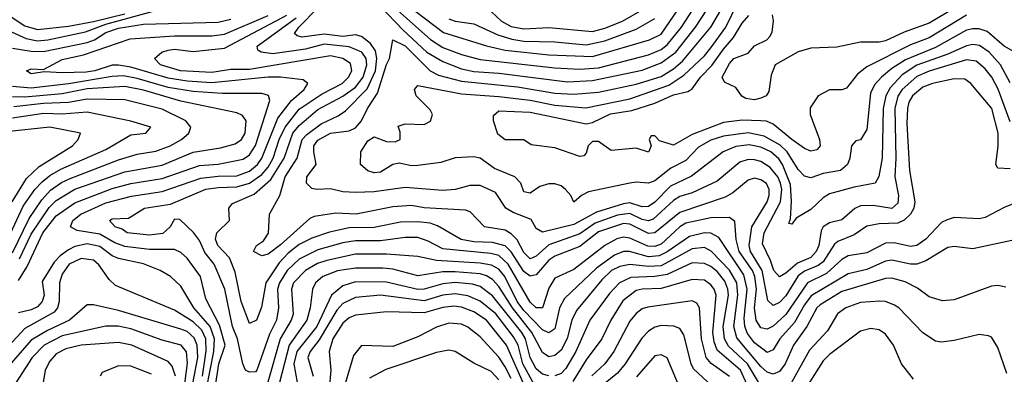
# Model space of a CAD drawing. Header units: inches. Extents: x 1793389 to 1900389, y 320802 to 470796.
# Tile 670 of 752: x 1862993 to 1866151, y 440976 to 442115. Entities that reach past the tile are written whole.
import ezdxf

# ---------------------------------------------------------------- set-up
doc = ezdxf.new("R2010")
doc.units = ezdxf.units.IN
doc.header["$MEASUREMENT"] = 0
doc.layers.add('B8464', color=7, linetype='Continuous')

msp = doc.modelspace()

# ---------------------------------------------------------------- linework, layer by layer
at = {"layer": 'B8464', "color": 2}
for points, elevation in [([(1864177.3, 442170), (1864310.9, 442050.9), (1864350, 442025.8), (1864410, 442002.7), (1864470, 441986.9), (1864710, 441960.2), (1864790, 441955.5), (1864850, 441960.2), (1865010, 442001.3), (1865050, 442019.1), (1865070, 442034), (1865115.3, 442090), (1865290, 442361.1)], 326), ([(1864206.1, 442186.1), (1864353, 442073), (1864490, 442030.2), (1864550, 442016.5), (1864690, 442002.2), (1864830, 441996.9), (1865013.2, 442050), (1865050, 442067.6), (1865262, 442378)], 330), ([(1866170, 441912.3), (1866138.5, 441970), (1866102, 442010), (1866071.5, 442031.5), (1866050, 442034.5), (1866030, 442030.9), (1865970, 442003.8), (1865870, 441968.1), (1865823, 441937), (1865784.4, 441895.6), (1865771.2, 441870), (1865762.4, 441830), (1865758.9, 441670), (1865748.8, 441611.2), (1865737.3, 441590), (1865670, 441577.4), (1865590, 441555.6), (1865570, 441542.9), (1865530, 441505.6), (1865483, 441477), (1865470, 441458), (1865460.4, 441460.4), (1865465.2, 441474.8), (1865469, 441531), (1865465.8, 441585.8), (1865439.3, 441650), (1865427.8, 441667.8), (1865402.4, 441690), (1865370, 441705.6), (1865332.6, 441712.6), (1865290, 441707.4), (1865249.3, 441690.7), (1865147.6, 441612.4), (1865080, 441580), (1865030, 441528.4), (1865010, 441515.1), (1864990, 441513.7), (1864950, 441526.2), (1864930, 441524), (1864843.2, 441496.8), (1864770, 441457.6), (1864670, 441432.3), (1864650, 441444), (1864633.3, 441473.3), (1864575.4, 441495.4), (1864552.7, 441510), (1864519.7, 441559.7), (1864470, 441582.4), (1864437.3, 441582.7), (1864390, 441569.7), (1864350, 441566), (1864230, 441576.2), (1864130, 441562.4), (1864070, 441559.6), (1864030, 441562.4), (1863990, 441572), (1863946, 441570), (1863930, 441573.2), (1863913.2, 441590), (1863914, 441610), (1863944, 441650), (1863936.2, 441690), (1863936.9, 441710), (1863950, 441728), (1863990, 441750.2), (1864050, 441757.3), (1864070, 441767.6), (1864089.7, 441790), (1864108.4, 441830), (1864141, 441879), (1864169.2, 441970.8), (1864179.7, 441990), (1864189.6, 442050.4), (1864230, 442030.2), (1864310.2, 441950.2), (1864336.7, 441936.7), (1864410, 441917.5), (1864590, 441898.8), (1864710, 441878.8), (1864770, 441875.5), (1864850, 441881.8), (1864970, 441907.2), (1865050, 441932.4), (1865090, 441956.5), (1865118.5, 441981.5), (1865209.8, 442090.2), (1865335, 442305)], 318), ([(1864150, 442156.8), (1864221.8, 442081.8), (1864298.9, 442010), (1864350, 441980.2), (1864410, 441956.9), (1864450, 441948.3), (1864530, 441942.9), (1864750, 441915.2), (1864830, 441919.7), (1864990, 441952.3), (1865050, 441975.8), (1865098, 442010), (1865160.4, 442090), (1865289.8, 442290)], 322), ([(1866170, 441786.6), (1866131.4, 441891.4), (1866111.1, 441930), (1866090, 441956.9), (1866060.9, 441980.9), (1866030, 441985.7), (1865910, 441949.8), (1865870, 441932.5), (1865823.2, 441890), (1865810, 441869.5), (1865800.2, 441830), (1865803.5, 441670), (1865799.6, 441610), (1865811.4, 441550), (1865810, 441526), (1865790, 441508.3), (1865730, 441518.3), (1865690, 441516.9), (1865671.7, 441508.3), (1865630, 441472.3), (1865590, 441462), (1865570.3, 441449.7), (1865563.2, 441436.8), (1865555.8, 441390), (1865547.4, 441370), (1865530, 441351.2), (1865487.5, 441332.5), (1865450, 441300.5), (1865430, 441289.5), (1865412, 441310), (1865401.6, 441341.6), (1865375.1, 441395.1), (1865380.9, 441430), (1865433.2, 441530), (1865437, 441570), (1865433, 441590), (1865424.8, 441610), (1865400.4, 441640.4), (1865370, 441659.8), (1865350, 441664.8), (1865330, 441665.4), (1865302.8, 441657.2), (1865230, 441596.3), (1865150, 441559.1), (1865110, 441546.9), (1865090, 441534), (1865025.4, 441474.6), (1865010, 441468.8), (1864990, 441472.7), (1864950, 441492.9), (1864910, 441487.6), (1864839.1, 441460.9), (1864790, 441427.2), (1864690, 441391.9), (1864650, 441355.1), (1864630, 441346.6), (1864610, 441367.6), (1864588.3, 441408.3), (1864570, 441426.9), (1864550, 441439.1), (1864484, 441450), (1864438.3, 441498.3), (1864422.9, 441502.9), (1864290, 441511.1), (1864250, 441518.5), (1864190, 441513.7), (1864072, 441490), (1864007, 441493), (1863937.6, 441482.4), (1863923.7, 441476.3), (1863830, 441391.5), (1863790, 441362.4), (1863770, 441357), (1863742.7, 441370), (1863753.2, 441390), (1863775.2, 441404.8), (1863791.1, 441428.9), (1863794.7, 441490), (1863827.8, 441550), (1863844.2, 441610), (1863883.5, 441670), (1863899.3, 441730), (1863913.7, 441746.3), (1863959.8, 441780.2), (1864014.6, 441805.4), (1864038, 441822), (1864107.6, 441892.4), (1864134.1, 441950), (1864138.5, 441990), (1864134.5, 442014.5), (1864118.6, 442038.6), (1864090, 442061.1), (1864070, 442065.7), (1864030, 442060.2), (1863970, 442068.2), (1863898.7, 442058.7), (1863882.8, 442062.8), (1863875.1, 442070), (1863888.3, 442090), (1864010, 442215.8)], 322), ([(1862891.8, 442171.8), (1863010, 442095), (1863050, 442083.5), (1863150, 442093.4), (1863230, 442109), (1863330, 442133.1)], 346), ([(1866190, 442006.6), (1866150, 442029.6), (1866096.1, 442076.1), (1866070, 442085.4), (1866050, 442085.7), (1866030, 442081.1), (1865930, 442025.8), (1865834.4, 441985.6), (1865790, 441958), (1865757, 441930), (1865734.3, 441905.7), (1865721.6, 441878.4), (1865710, 441762), (1865690, 441729.2), (1865674.8, 441725.2), (1865661, 441710), (1865655.5, 441670), (1865647.7, 441650), (1865626, 441630), (1865570, 441620.5), (1865530, 441606.6), (1865510, 441612.3), (1865490, 441634), (1865454.8, 441690), (1865431.7, 441711.7), (1865381, 441741), (1865330, 441751.7), (1865250, 441740.9), (1865210, 441728.2), (1865170, 441705.6), (1865130, 441662.4), (1865081.8, 441638.2), (1865030, 441596.9), (1865010, 441589.5), (1864970, 441592.7), (1864950, 441589.4), (1864818, 441562), (1864794.8, 441550), (1864770, 441529), (1864760.9, 441550), (1864744.2, 441570), (1864730, 441581.1), (1864710, 441587.3), (1864690, 441587.3), (1864661.1, 441578.9), (1864630, 441557.2), (1864610, 441562), (1864600.9, 441590), (1864580.9, 441610), (1864516.4, 441636.4), (1864470, 441669.6), (1864450, 441674.3), (1864390, 441671.3), (1864343.9, 441656.1), (1864270, 441646.6), (1864250, 441645.4), (1864210, 441654.5), (1864190, 441649.6), (1864150, 441624.7), (1864130, 441623.5), (1864109.7, 441629.7), (1864086, 441650), (1864087, 441690), (1864110, 441726), (1864130, 441738), (1864170, 441724), (1864197.5, 441722.5), (1864214, 441730), (1864213.6, 441753.6), (1864207.3, 441772.7), (1864230, 441780.7), (1864290, 441778.4), (1864311, 441789), (1864316.9, 441810), (1864310, 441825.2), (1864264.5, 441870), (1864259.3, 441890), (1864270, 441902.8), (1864410, 441876.5), (1864530, 441868.3), (1864630, 441856.3), (1864710, 441839.7), (1864808.6, 441831.4), (1864950, 441860.7), (1865075.2, 441904.8), (1865123.3, 441936.7), (1865190, 441998.7), (1865210, 442023.7), (1865257.6, 442090), (1865296.8, 442170)], 314), ([(1862959.2, 442079.2), (1863014.4, 442054.4), (1863050, 442046.8), (1863084, 442050), (1863204.3, 442075.7), (1863270, 442100.4), (1863430, 442144.5)], 342), ([(1864490, 442154.4), (1864538.4, 442110), (1864570, 442092.7), (1864610, 442084.9), (1864690, 442089.1), (1864830, 442076.2), (1864870, 442086.9), (1864926.6, 442110), (1864990, 442146.3)], 338), ([(1866015.1, 442164.9), (1865910, 442103.5), (1865830, 442074.3), (1865770, 442046.3), (1865750, 442042.4), (1865690, 442042.7), (1865613.7, 442026.3), (1865530, 442023.6), (1865490, 442011.6), (1865416, 441970), (1865403.4, 441936.6), (1865395.8, 441884.2), (1865386.8, 441870), (1865370, 441862.4), (1865350, 441857.6), (1865322, 441862), (1865309.5, 441869.5), (1865290, 441897.2), (1865253.6, 441913.6), (1865246, 441930), (1865270, 441974), (1865283.7, 441990), (1865330, 442006.8), (1865350, 442030.8), (1865389, 442050), (1865399.3, 442060.7), (1865406, 442074), (1865411.1, 442111.1), (1865407.6, 442130)], 306), ([(1862970, 442023.6), (1863030, 442013), (1863070, 442012.9), (1863210, 442041.4), (1863233, 442050), (1863270, 442073.5), (1863310, 442087.2), (1863390, 442099.7), (1863630, 442107.1), (1863670, 442116.2)], 338), ([(1863614, 440890), (1863631.7, 441010), (1863652.8, 441070), (1863634.5, 441134.5), (1863590, 441219), (1863573.3, 441290), (1863530, 441349.4), (1863510, 441367.3), (1863490, 441376.9), (1863410, 441376.4), (1863330, 441386.2), (1863298.4, 441398.4), (1863250, 441426), (1863178, 441438), (1863156, 441450), (1863164.2, 441470), (1863189.6, 441490), (1863270, 441526.2), (1863351.8, 441548.2), (1863450, 441562.6), (1863573.9, 441606.1), (1863630, 441612.8), (1863690, 441613.4), (1863730, 441628.2), (1863755.6, 441650), (1863770, 441670.4), (1863821.7, 441798.2), (1863864.8, 441855.2), (1863906, 441890), (1863917.2, 441910), (1863902, 441922), (1863829.7, 441929.7), (1863790, 441929.8), (1863610, 441912.2), (1863530, 441917), (1863470, 441926.9), (1863350, 441962.5), (1863310, 441968.9), (1863290, 441968.7), (1863234, 441950), (1863206.5, 441946.5), (1863130, 441943.5), (1863072.4, 441947.6), (1863030, 441941.2), (1863015.3, 441950), (1863030, 441956.3), (1863070, 441954.8), (1863130, 441986.4), (1863197.8, 442002.2), (1863347.4, 442052.6), (1863490, 442062.8), (1863610, 442062.4), (1863650, 442068.1), (1863790, 442128.4)], 334), ([(1866270, 441559.7), (1866150, 441512), (1866090, 441479.6), (1866070, 441475.1), (1865990, 441479.5), (1865968.1, 441471.9), (1865950, 441463.7), (1865899.3, 441410), (1865870, 441389.7), (1865850, 441386.6), (1865798, 441398), (1865770, 441397.4), (1865710, 441366.6), (1865650, 441356.9), (1865630, 441344.7), (1865580.5, 441299.5), (1865519.5, 441270), (1865450, 441168.2), (1865410, 441131.2), (1865390, 441121.6), (1865370, 441125.1), (1865355.1, 441150), (1865349.8, 441189.8), (1865355.8, 441250), (1865350.6, 441290), (1865343.2, 441310), (1865300.3, 441370), (1865291, 441409), (1865287, 441467), (1865270, 441479.5), (1865210, 441478.5), (1865130, 441460.9), (1865110, 441449.8), (1865050, 441394.2), (1865030, 441386.3), (1865007.9, 441387.9), (1864950, 441413.3), (1864930, 441416.4), (1864908.5, 441411.5), (1864870.2, 441389.8), (1864770, 441313), (1864710, 441284.5), (1864690, 441253.2), (1864670, 441189.3), (1864650, 441189.6), (1864630, 441207.8), (1864559.4, 441330), (1864530, 441357.4), (1864504.2, 441364.2), (1864350, 441379.2), (1864303.6, 441403.6), (1864270, 441415.4), (1864230, 441415.4), (1864150, 441404.5), (1864070, 441404.8), (1864030, 441398.2), (1863950, 441375.3), (1863890, 441346.2), (1863851.4, 441310), (1863826, 441270), (1863819.7, 441250), (1863823.6, 441190), (1863816.5, 441150), (1863794.9, 441105.1), (1863754, 440990), (1863750, 440983.7), (1863730, 440982.9), (1863717.2, 440990), (1863709.4, 441009.4), (1863692.1, 441090), (1863676.1, 441130), (1863651.1, 441250), (1863616.9, 441330), (1863587.2, 441367.2), (1863570, 441406), (1863551.1, 441431.1), (1863507.1, 441472.9), (1863490, 441474), (1863475.5, 441450), (1863452, 441428), (1863410, 441423.1), (1863338, 441430), (1863322, 441442), (1863299, 441450), (1863281.2, 441470), (1863290, 441475.5), (1863342.7, 441477.3), (1863393.2, 441510), (1863477.2, 441522.8), (1863590, 441570.2), (1863630, 441576.2), (1863690, 441577.7), (1863730, 441590.2), (1863770, 441617.6), (1863790, 441640.9), (1863806.2, 441670), (1863825.7, 441730), (1863844.4, 441770), (1863890, 441827.7), (1863963.5, 441876.5), (1864027.6, 441910), (1864048, 441930), (1864058.3, 441950), (1864053.8, 441973.8), (1864029.8, 441989.8), (1863990, 441998.7), (1863730, 441954.2), (1863670, 441955.1), (1863610, 441945.5), (1863509, 441950), (1863444.5, 441970), (1863426, 441990), (1863449.2, 442010), (1863470, 442016.9), (1863490, 442019.6), (1863550, 442012.6), (1863650, 442023.2), (1863850, 442128.6)], 330), ([(1866170, 441636), (1866130, 441638), (1866124, 441650), (1866131.4, 441708.6), (1866131, 441750), (1866110.9, 441830), (1866043.7, 441910), (1866023.9, 441923.9), (1865990, 441924.7), (1865921, 441910), (1865890, 441898.3), (1865857, 441870), (1865845.2, 441850), (1865840.2, 441830), (1865838.7, 441781.3), (1865846.5, 441630), (1865864.2, 441530), (1865861.3, 441510), (1865850.4, 441490), (1865830, 441471.1), (1865810, 441461), (1865750, 441459.7), (1865710, 441451.6), (1865670, 441423.6), (1865617.3, 441402.7), (1865606.5, 441393.5), (1865570, 441337.7), (1865554.4, 441325.6), (1865510, 441307), (1865490, 441291.9), (1865450, 441228), (1865430, 441206.9), (1865410, 441197.6), (1865392.7, 441212.7), (1865374.5, 441310), (1865336.8, 441370), (1865332.7, 441390), (1865341.5, 441450), (1865391, 441530), (1865397.3, 441550), (1865396.4, 441570), (1865388.2, 441588.2), (1865370, 441600.5), (1865350, 441605.6), (1865330, 441599.6), (1865280.8, 441559.2), (1865255.6, 441544.4), (1865110, 441495.6), (1865030, 441430.9), (1865010, 441428.7), (1864950, 441458.4), (1864930, 441460.3), (1864850, 441433.6), (1864790, 441386.9), (1864710, 441355.1), (1864690, 441342.6), (1864650, 441295.8), (1864630, 441291.1), (1864610, 441306.6), (1864570, 441369.7), (1864550, 441388.6), (1864510, 441399.8), (1864450, 441401.6), (1864409, 441409), (1864332.8, 441452.8), (1864310, 441461), (1864270, 441466.2), (1864215.1, 441464.9), (1864130, 441447.4), (1864050, 441446.4), (1863987.2, 441432.8), (1863930, 441413.7), (1863890, 441393.3), (1863854.6, 441365.4), (1863825.6, 441334.4), (1863782.3, 441270), (1863768.7, 441191.3), (1863752.7, 441150), (1863730, 441139.3), (1863703.1, 441210), (1863684, 441304), (1863666.6, 441350), (1863628.3, 441390), (1863621.1, 441410), (1863626, 441430), (1863627.3, 441432.7), (1863666, 441470), (1863664.5, 441510), (1863675.6, 441524.4), (1863745.3, 441554.7), (1863798.5, 441601.5), (1863841.8, 441670), (1863869.8, 441750), (1863890, 441774.6), (1863950, 441826.3), (1864030, 441869.2), (1864070, 441898), (1864095, 441930), (1864106.8, 441970), (1864104.2, 441990), (1864090.5, 442010.5), (1864050, 442027), (1863970, 442036.2), (1863910, 442020.3), (1863805.1, 442005.1), (1863768, 442010), (1863757.2, 442017.2), (1863754.5, 442030), (1863879.5, 442120.5)], 326), ([(1864370, 442117.4), (1864390, 442110.2), (1864450, 442101.1), (1864526.2, 442066.2), (1864571.7, 442051.7), (1864610, 442045.6), (1864710, 442043.9), (1864810, 442033.4), (1864870, 442046.4), (1864970, 442083.6), (1865030, 442118)], 334), ([(1866030, 442128.7), (1865910, 442056.4), (1865850, 442034.2), (1865710, 441963.6), (1865679.9, 441940.1), (1865644.9, 441895.1), (1865630, 441889.3), (1865590, 441889.5), (1865554, 441870), (1865528.5, 441831.5), (1865528, 441810), (1865558, 441730), (1865560.7, 441710), (1865550, 441697.2), (1865530, 441692.3), (1865510, 441700.7), (1865470, 441729.7), (1865410, 441779.5), (1865388.3, 441788.3), (1865369.8, 441789.8), (1865310, 441792.1), (1865250, 441784.8), (1865150, 441745.6), (1865090, 441711.5), (1865045.6, 441725.6), (1865030, 441742), (1865018, 441742), (1865012, 441730), (1865018, 441710), (1865010, 441689), (1864970, 441702.4), (1864890, 441695.1), (1864850, 441723.7), (1864830, 441724), (1864816, 441710), (1864810, 441686), (1864802, 441678), (1864790, 441675.3), (1864710, 441702.9), (1864633.2, 441713.2), (1864610, 441728.7), (1864550, 441729), (1864527.2, 441747.2), (1864512.3, 441790), (1864512.5, 441807.5), (1864530, 441821.6), (1864630, 441817.7), (1864810, 441780.4), (1864830, 441784.4), (1864887.8, 441812.2), (1864956.5, 441823.5), (1865030, 441846.9), (1865090, 441873.7), (1865136.3, 441883.7), (1865150, 441892.7), (1865176.4, 441930), (1865213, 441967), (1865250, 442020.3), (1865282.8, 442057.2), (1865310, 442103.1), (1865331.8, 442128.2)], 310), ([(1862990, 441277.1), (1863017.5, 441322.5), (1863067.2, 441430), (1863110, 441484.9), (1863170, 441526.9), (1863290, 441572.9), (1863350, 441589.2), (1863450, 441604.7), (1863570, 441646.9), (1863630.3, 441650.3), (1863710, 441666.5), (1863730, 441681.1), (1863750, 441710.5), (1863795.3, 441855.3), (1863791.2, 441871.2), (1863770, 441877.6), (1863642.6, 441877.4), (1863550, 441883.7), (1863470, 441897.3), (1863370, 441925.8), (1863326.1, 441933.9), (1863290, 441932.2), (1863150, 441908.5), (1863030, 441894.3), (1862970, 441899.8)], 338), ([(1862993, 441347), (1863030, 441426), (1863088.2, 441511.8), (1863110, 441533.8), (1863170, 441570.2), (1863330, 441625.8), (1863450, 441648), (1863550, 441689.1), (1863637, 441703), (1863684.2, 441715.8), (1863704.5, 441730), (1863716.3, 441750), (1863719.5, 441790), (1863707.5, 441807.5), (1863690, 441815.6), (1863510, 441852.7), (1863390, 441887.8), (1863330, 441899.8), (1863210, 441892.5), (1863130, 441876.5), (1863010, 441865.4), (1862970, 441866.6)], 342), ([(1862970, 441365.7), (1863023.7, 441476.3), (1863064.2, 441535.8), (1863092.6, 441567.4), (1863127.8, 441592.2), (1863154.9, 441605.1), (1863310, 441664.4), (1863370, 441682.7), (1863430, 441692.9), (1863476, 441710), (1863512.7, 441730), (1863536, 441750), (1863542.7, 441770), (1863526, 441790), (1863450, 441827.1), (1863330, 441857.6), (1863210, 441858.9), (1863150, 441848.2), (1863070, 441845.4), (1862974.7, 441834.7)], 346), ([(1862937.1, 441370), (1863004.4, 441515.6), (1863042.3, 441570), (1863065.6, 441594.4), (1863090, 441614.9), (1863124.8, 441635.2), (1863270, 441697.4), (1863350, 441744.9), (1863398, 441750), (1863414, 441770), (1863349.3, 441789.3), (1863210, 441818), (1863130, 441811.7), (1863070, 441813.3), (1862970, 441798.4)], 350), ([(1862968.8, 441530), (1863014.9, 441605.1), (1863056.2, 441643.8), (1863162.7, 441710), (1863181.2, 441730), (1863188, 441750), (1863090, 441769.7), (1862950, 441754.8)], 354), ([(1866190, 441409.3), (1866050, 441379.3), (1865990, 441386.6), (1865970, 441383.7), (1865899.1, 441340.9), (1865870.2, 441329.8), (1865850, 441329.7), (1865790, 441342.6), (1865770, 441339.7), (1865710, 441312.3), (1865650, 441299.1), (1865531.6, 441228.4), (1865510, 441199.7), (1865477.9, 441142.1), (1865431.6, 441090), (1865410, 441055.1), (1865390, 441046.3), (1865350, 441077.7), (1865327.5, 441107.5), (1865318.9, 441130), (1865316.2, 441156.2), (1865326.1, 441250), (1865315.6, 441295.6), (1865235, 441415), (1865210, 441429.7), (1865190, 441430.9), (1865141.3, 441418.7), (1865070, 441368.9), (1865043.9, 441356.1), (1865010, 441353.8), (1864949.1, 441370.9), (1864930, 441370.9), (1864900.9, 441359.1), (1864842.7, 441317.3), (1864740.7, 441219.3), (1864724, 441190), (1864710, 441122.7), (1864690, 441109.7), (1864670, 441119.1), (1864610, 441181.2), (1864589.1, 441210), (1864548.7, 441290), (1864530, 441313.5), (1864506.7, 441326.7), (1864470, 441333.2), (1864330, 441341.4), (1864270, 441354.7), (1864170, 441361.5), (1864070, 441362), (1863978, 441342), (1863948, 441332), (1863910.4, 441310), (1863871.8, 441270), (1863865.2, 441250), (1863870.2, 441169.8), (1863863.6, 441150), (1863829.2, 441090), (1863788.6, 440951.4)], 334), ([(1863580.8, 440870), (1863615.9, 441050), (1863618.5, 441090), (1863604.2, 441130), (1863552.1, 441190), (1863510, 441259.3), (1863477.2, 441290), (1863444, 441310), (1863390, 441331.1), (1863310, 441348), (1863290, 441356.4), (1863250, 441386), (1863210, 441395.5), (1863170, 441386.4), (1863150, 441375.6), (1863123.2, 441356.8), (1863104, 441336), (1863065.7, 441274.3), (1863071.5, 441230), (1863065.3, 441210), (1863050, 441193.3), (1863030, 441183.1), (1862990, 441174)], 338), ([(1866155.5, 441255.5), (1866130, 441261.2), (1866110, 441259.3), (1865990, 441215.1), (1865952.5, 441212.5), (1865910, 441225.2), (1865873, 441253), (1865833.4, 441273.4), (1865790, 441285.1), (1865770, 441283.5), (1865630, 441242), (1865560.7, 441199.3), (1865550, 441189.6), (1865517.4, 441130), (1865474.9, 441070), (1865448.7, 441010), (1865430, 440985.6), (1865410, 440976.9), (1865390, 440983.5), (1865370, 441001.1), (1865293.6, 441093.6), (1865283.2, 441130), (1865296.3, 441230), (1865293.7, 441270), (1865270, 441310.9), (1865211.4, 441371.4), (1865190, 441383.5), (1865150, 441379.3), (1865050, 441324.8), (1865010, 441322.3), (1864950, 441328.7), (1864917.5, 441322.5), (1864891, 441309), (1864860.7, 441279.3), (1864778.8, 441181.2), (1864764, 441150), (1864749.3, 441090.7), (1864730, 441054), (1864710, 441036.2), (1864690, 441032), (1864670, 441046.6), (1864635.9, 441110), (1864573.3, 441190), (1864530, 441258.3), (1864510, 441280.4), (1864490, 441292.8), (1864470, 441298.5), (1864390, 441305.5), (1864350, 441305), (1864270, 441292.6), (1864190, 441314.2), (1864157.4, 441317.4), (1864070, 441317.2), (1864012.1, 441307.9), (1863966, 441290), (1863942.4, 441270), (1863932.2, 441250), (1863924.9, 441190), (1863914, 441150), (1863858, 441070), (1863826.5, 440950)], 338), ([(1863579.3, 440970), (1863591.2, 441051.2), (1863590.6, 441090), (1863577.5, 441117.5), (1863550, 441144.5), (1863490, 441182), (1863301.1, 441261.1), (1863280.7, 441280.7), (1863247.5, 441327.5), (1863230, 441342.4), (1863190, 441348.3), (1863152.4, 441330), (1863130, 441298), (1863121.5, 441270), (1863120.3, 441210), (1863114.9, 441190), (1863104.1, 441175.9), (1863010, 441123.1), (1862946.1, 441053.9)], 342), ([(1865365.9, 440945.9), (1865327.9, 441010), (1865266.8, 441066.8), (1865253.6, 441090), (1865249, 441130), (1865266.2, 441230), (1865264.4, 441250), (1865255, 441275), (1865230, 441306), (1865210, 441322.3), (1865190, 441332.3), (1865150, 441334.5), (1865070, 441296.8), (1865030, 441289.8), (1864952.9, 441287.1), (1864916.4, 441270), (1864884.4, 441235.6), (1864822, 441150), (1864776.9, 441050), (1864745.1, 440994.9), (1864730, 440978.9), (1864710, 440971.1)], 342), ([(1865331.2, 440931.2), (1865305.3, 440990), (1865230, 441054), (1865220.4, 441080.4), (1865216.2, 441110), (1865227.1, 441230), (1865220.5, 441250), (1865210, 441263.6), (1865190, 441278), (1865150, 441281.1), (1865050, 441252), (1864990, 441249.7), (1864970, 441245.1), (1864927.6, 441212.4), (1864888.8, 441150), (1864860.3, 441090), (1864810, 441022.9), (1864767.1, 440952.9)], 346), ([(1864690, 440971.1), (1864670, 440976.9), (1864650, 440994), (1864630.8, 441030), (1864615, 441090), (1864604, 441110), (1864510, 441228.5), (1864470, 441257.6), (1864445.6, 441265.6), (1864390, 441270.7), (1864350, 441267.1), (1864290, 441249.8), (1864270, 441248.9), (1864170, 441272), (1864070, 441273.3), (1864030, 441260.5), (1863993.7, 441230), (1863945.8, 441130), (1863881.8, 441050), (1863872.9, 441010), (1863883.1, 440950)], 342), ([(1864650, 440931.6), (1864607.1, 441010), (1864592.1, 441070), (1864576.7, 441096.6), (1864519.8, 441170), (1864470, 441210.9), (1864430, 441228.7), (1864390, 441234.6), (1864350, 441230.7), (1864290, 441212.4), (1864150, 441229.8), (1864070, 441223.1), (1864030, 441204), (1864010, 441182), (1863953.3, 441086.8), (1863924.9, 441050), (1863917, 441030), (1863934.9, 440970)], 346), ([(1863526.6, 440830), (1863564.3, 441030), (1863562.9, 441070), (1863553, 441093), (1863530, 441113.3), (1863510, 441121.5), (1863310, 441181.1), (1863230, 441199.3), (1863210, 441199), (1863152.7, 441150), (1863082.6, 441117.4), (1863030, 441085.7), (1862930, 440971.3)], 346), ([(1864616.2, 440930), (1864554, 441070), (1864490, 441149.7), (1864450, 441176.8), (1864410, 441191.9), (1864385.3, 441194.7), (1864350, 441190.8), (1864290, 441174), (1864170, 441176.9), (1864070, 441166.3), (1864050, 441158), (1864030, 441140.5), (1863997.4, 441090), (1863985.7, 441050), (1863991.6, 440990), (1863985.5, 440930)], 350), ([(1865270, 440969.6), (1865210.7, 441010.7), (1865195.1, 441030), (1865179.8, 441090), (1865173.3, 441190), (1865165.1, 441205.1), (1865150, 441211.8), (1865007.9, 441192.1), (1864990, 441186), (1864970, 441171.6), (1864950, 441146.6), (1864898.9, 441050), (1864870.3, 441010), (1864828.6, 440971.4)], 350), ([(1866158.9, 440978.9), (1866130, 441062), (1866110, 441095.3), (1866100.2, 441100.2), (1866070, 441104), (1865990, 441085.2), (1865950, 441079.3), (1865930, 441082.7), (1865890, 441109.3), (1865812.7, 441190), (1865798.3, 441198.3), (1865770, 441209.5), (1865751.4, 441211.4), (1865690, 441206.6), (1865642.8, 441190), (1865616.3, 441170), (1865583.9, 441116.1), (1865526.5, 441053.5), (1865468.7, 440950)], 342), ([(1863521.3, 440930), (1863531.6, 441011.6), (1863528.6, 441048.6), (1863511.6, 441070), (1863450, 441085.7), (1863350, 441122), (1863309, 441131), (1863269.1, 441130.9), (1863130, 441099.8), (1863071.8, 441070), (1863033.1, 441030), (1862969, 440931)], 350), ([(1864570, 440962.9), (1864550, 441000.5), (1864530, 441031.5), (1864470, 441096.2), (1864430, 441127.6), (1864410, 441136.9), (1864370, 441140.5), (1864330, 441127.8), (1864270, 441097), (1864190, 441065.6), (1864090, 441068.7), (1864063.8, 441036.2), (1864014.2, 440870)], 354), ([(1865243.7, 440910), (1865154.3, 440994.3), (1865146.6, 441010), (1865123.1, 441103.1), (1865110, 441123.7), (1865091.3, 441131.3), (1865050, 441133.3), (1865030, 441127.6), (1865010, 441114.5), (1864988.1, 441091.9), (1864934.9, 441010), (1864910, 440979.7), (1864848.7, 440930)], 354), ([(1865860.2, 440960.2), (1865821.2, 441010), (1865795.1, 441070), (1865770, 441105.2), (1865750, 441119.5), (1865723.2, 441123.2), (1865690, 441115.1), (1865590, 441039.6), (1865570, 441019.5), (1865519.3, 440940.7)], 346), ([(1863492.7, 440970), (1863482.7, 441002.7), (1863470, 441017.6), (1863353.2, 441070), (1863310, 441078.3), (1863190, 441069.7), (1863141.8, 441058.2), (1863110, 441041.6), (1863090, 441018), (1863074.9, 440990), (1863068.2, 440950)], 354), ([(1864530, 440958.4), (1864505.5, 440985.5), (1864450, 441011.8), (1864390, 441049.5), (1864370, 441054), (1864330, 441046), (1864167.8, 440992.2), (1864115.6, 440964.4)], 358), ([(1865112, 440930), (1865070, 441029), (1865050, 441039.3), (1865030, 441035.1), (1864971.3, 440968.7)], 358), ([(1863416.2, 440976.2), (1863350, 441002.9), (1863310, 441003.7), (1863258, 440982), (1863251.3, 440970)], 358)]:
    msp.add_lwpolyline(points, dxfattribs=dict(at, elevation=elevation))

doc.saveas('drawing.dxf')
